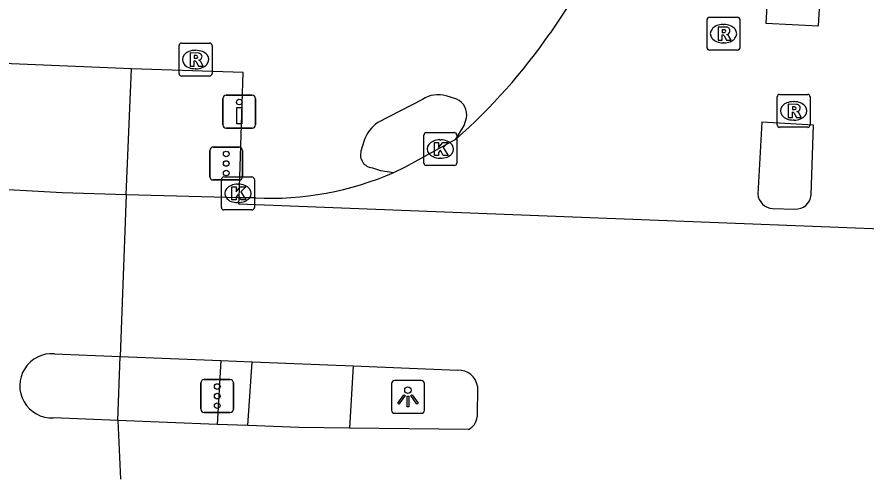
# Model space of a CAD drawing. Extents: x 160732 to 162105, y 387428 to 388479.
# Drawn here: x 161402.81 to 161428.6, y 387460.74 to 387474.77 of the extents above; entities that cross this region are included whole.
import ezdxf

# ---------------------------------------------------------------- set-up
doc = ezdxf.new("R2010")
doc.units = 0
for name, color, linetype in [('IMGEO_Drukknoppaal', 7, 'Continuous'), ('IMGEO_Fietspad_open', 7, 'Continuous'), ('IMGEO_Kolk', 7, 'Continuous'), ('IMGEO_Lichtpunt', 7, 'Continuous'), ('IMGEO_Rijbaan_lokaal_gesloten', 7, 'Continuous'), ('IMGEO_Rioolput', 7, 'Continuous'), ('IMGEO_Verkeersregelinstallatiepaal', 7, 'Continuous'), ('IMGEO_Voetpad_open', 7, 'Continuous')]:
    doc.layers.add(name, color=color, linetype=linetype)

msp = doc.modelspace()

# ---------------------------------------------------------------- linework, layer by layer
at = {"layer": 'IMGEO_Drukknoppaal'}
for p, q in [((161409.06, 387471.496), (161409.06, 387472.296)), ((161409.06, 387472.296), (161409.06, 387471.496)), ((161409.16, 387472.396), (161409.95, 387472.396)), ((161409.95, 387472.396), (161409.16, 387472.396)), ((161410.05, 387472.296), (161410.05, 387471.496)), ((161410.05, 387471.496), (161410.05, 387472.296)), ((161409.95, 387471.396), (161409.16, 387471.396)), ((161409.16, 387471.396), (161409.95, 387471.396))]:
    msp.add_line(p, q, dxfattribs=at)
msp.add_lwpolyline([(161409.63, 387472.021), (161409.63, 387471.521), (161409.48, 387471.521), (161409.48, 387472.021), (161409.63, 387472.021)], dxfattribs=at)
msp.add_circle((161409.555, 387472.186), 0.085, dxfattribs=at)
for centre, start, end in [((161409.16, 387472.296), 90, 180), ((161409.16, 387472.296), 90, 180), ((161409.95, 387472.296), 0, 90), ((161409.95, 387472.296), 360, 90), ((161409.16, 387471.496), 180, 270), ((161409.16, 387471.496), 180, 270), ((161409.95, 387471.496), 270, 0), ((161409.95, 387471.496), 270, 0)]:
    msp.add_arc(centre, 0.1, start, end, dxfattribs=at)
at = {"layer": 'IMGEO_Fietspad_open'}
for points in [[(161406.28, 387473.199), (161386.124, 387474.031)], [(161409.548, 387469.274), (161409.676, 387473.086), (161406.28, 387473.199)], [(161415.116, 387472.262), (161413.763, 387471.56)], [(161416.155, 387472.272), (161415.834, 387472.376)], [(161416.127, 387471.061), (161416.377, 387471.475), (161416.452, 387471.704)], [(161413.346, 387471.021), (161413.248, 387470.69)], [(161413.594, 387470.192), (161413.843, 387470.108), (161414.25, 387470.05)], [(161409.814, 387462.358), (161409.941, 387464.296)], [(161413.009, 387464.17), (161412.901, 387462.279)]]:
    msp.add_lwpolyline(points, dxfattribs=at)
for centre, radius, start, end in [((161415.595, 387471.564), 0.846, 73.5861, 124.4575), ((161415.935, 387471.795), 0.525, 349.9897, 65.2193), ((161414.327, 387470.693), 1.035, 123.0468, 161.4982), ((161413.622, 387470.58), 0.389, 163.647, 265.9345)]:
    msp.add_arc(centre, radius, start, end, dxfattribs=at)
at = {"layer": 'IMGEO_Kolk'}
for p, q in [((161415.229, 387471.258), (161416.081, 387471.258)), ((161415.154, 387470.332), (161415.154, 387471.184)), ((161415.642, 387471.038), (161415.667, 387471.038)), ((161416.155, 387471.184), (161416.155, 387470.332)), ((161415.665, 387470.478), (161415.64, 387470.478)), ((161416.081, 387470.258), (161415.229, 387470.258)), ((161409.012, 387468.985), (161409.012, 387469.837)), ((161409.087, 387469.911), (161409.939, 387469.911)), ((161409.5, 387469.691), (161409.525, 387469.691)), ((161410.013, 387469.837), (161410.013, 387468.985)), ((161409.939, 387468.911), (161409.087, 387468.911)), ((161409.523, 387469.131), (161409.498, 387469.131))]:
    msp.add_line(p, q, dxfattribs=at)
for points in [[(161415.229, 387471.258), (161416.081, 387471.258)], [(161415.154, 387470.332), (161415.154, 387471.184)], [(161415.475, 387470.958), (161415.598, 387470.958), (161415.598, 387470.807), (161415.728, 387470.958), (161415.892, 387470.958), (161415.746, 387470.807), (161415.899, 387470.558), (161415.747, 387470.558), (161415.662, 387470.722), (161415.598, 387470.655), (161415.598, 387470.558), (161415.475, 387470.558), (161415.475, 387470.958)], [(161416.155, 387471.184), (161416.155, 387470.332)], [(161416.081, 387470.258), (161415.229, 387470.258)], [(161409.012, 387468.985), (161409.012, 387469.837)], [(161409.087, 387469.911), (161409.939, 387469.911)], [(161410.013, 387469.837), (161410.013, 387468.985)], [(161409.333, 387469.611), (161409.456, 387469.611), (161409.456, 387469.46), (161409.586, 387469.611), (161409.75, 387469.611), (161409.604, 387469.46), (161409.757, 387469.211), (161409.605, 387469.211), (161409.52, 387469.375), (161409.456, 387469.308), (161409.456, 387469.211), (161409.333, 387469.211), (161409.333, 387469.611)], [(161409.939, 387468.911), (161409.087, 387468.911)]]:
    msp.add_lwpolyline(points, dxfattribs=at)
for centre, start, end in [((161415.231, 387471.182), 91.552, 178.448), ((161415.231, 387471.182), 91.552, 178.448), ((161416.079, 387471.182), 1.552, 88.448), ((161416.079, 387471.182), 1.552, 88.448), ((161415.231, 387470.334), 181.552, 268.448), ((161415.231, 387470.334), 181.552, 268.448), ((161416.079, 387470.334), 271.552, 358.448), ((161416.079, 387470.334), 271.552, 358.448), ((161409.089, 387469.835), 91.552, 178.448), ((161409.089, 387469.835), 91.552, 178.448), ((161409.937, 387469.835), 1.552, 88.448), ((161409.937, 387469.835), 1.552, 88.448), ((161409.089, 387468.987), 181.552, 268.448), ((161409.089, 387468.987), 181.552, 268.448), ((161409.937, 387468.987), 271.552, 358.448), ((161409.937, 387468.987), 271.552, 358.448)]:
    msp.add_arc(centre, 0.0765, start, end, dxfattribs=at)
for centre, major_axis, ratio, start_param, end_param in [((161415.641, 387470.758), (-0.387, 0.002), 0.722429, 4.712389, 7.853982), ((161415.666, 387470.758), (-0.39, 0.002), 0.717154, 1.570796, 4.712389), ((161409.499, 387469.411), (-0.387, 0.002), 0.722429, 4.712389, 7.853982), ((161409.524, 387469.411), (-0.39, 0.002), 0.717154, 1.570796, 4.712389)]:
    msp.add_ellipse(centre, major_axis=major_axis, ratio=ratio, start_param=start_param, end_param=end_param, dxfattribs=at)
at = {"layer": 'IMGEO_Lichtpunt'}
for p, q in [((161414.175, 387463.634), (161414.175, 387462.827)), ((161414.175, 387463.634), (161414.175, 387462.827)), ((161415.077, 387463.729), (161414.269, 387463.729)), ((161415.077, 387463.729), (161414.269, 387463.729)), ((161415.171, 387462.827), (161415.171, 387463.634)), ((161415.171, 387462.827), (161415.171, 387463.634)), ((161414.269, 387462.733), (161415.077, 387462.733)), ((161414.269, 387462.733), (161415.077, 387462.733))]:
    msp.add_line(p, q, dxfattribs=at)
for points in [[(161414.549, 387463.298), (161414.588, 387463.27), (161414.4, 387463.008), (161414.362, 387463.035), (161414.549, 387463.298)], [(161414.651, 387463.25), (161414.698, 387463.25), (161414.698, 387462.928), (161414.651, 387462.928), (161414.651, 387463.25)], [(161414.761, 387463.27), (161414.799, 387463.297), (161414.986, 387463.035), (161414.947, 387463.007), (161414.761, 387463.27)]]:
    msp.add_lwpolyline(points, dxfattribs=at)
msp.add_circle((161414.674, 387463.432), 0.0994, dxfattribs=at)
for centre, start, end in [((161414.269, 387463.634), 90, 180), ((161414.269, 387463.634), 90, 180), ((161415.077, 387463.634), 0, 90), ((161415.077, 387463.634), 0, 90), ((161414.269, 387462.827), 180, 270), ((161414.269, 387462.827), 180, 270), ((161415.077, 387462.827), 270, 0), ((161415.077, 387462.827), 270, 360)]:
    msp.add_arc(centre, 0.0946, start, end, dxfattribs=at)
at = {"layer": 'IMGEO_Rijbaan_lokaal_gesloten'}
for points in [[(161425.631, 387476.347), (161425.533, 387474.586), (161427.129, 387474.497), (161427.229, 387476.247)], [(161419.833, 387475.55), (161418.985, 387474.277)], [(161426.911, 387469.363), (161426.983, 387471.488), (161425.408, 387471.578), (161425.29, 387469.389)], [(161414.25, 387470.05), (161414.583, 387470.207), (161416.127, 387471.061)], [(161406.12, 387469.37), (161404.181, 387469.43), (161395.414, 387469.918)], [(161406.12, 387469.37), (161405.945, 387464.459)], [(161409.548, 387469.274), (161406.12, 387469.37)], [(161442.554, 387468.011), (161442.546, 387467.798), (161409.541, 387469.086), (161409.548, 387469.274)], [(161410.044, 387469.273), (161409.548, 387469.274)], [(161425.738, 387468.953), (161426.417, 387468.936)], [(161403.944, 387464.541), (161405.945, 387464.459)], [(161405.945, 387464.459), (161408.992, 387464.334)], [(161408.992, 387464.334), (161409.941, 387464.296)], [(161409.941, 387464.296), (161413.009, 387464.17)], [(161413.009, 387464.17), (161416.187, 387464.04)], [(161416.783, 387463.554), (161416.774, 387462.624)], [(161405.866, 387462.514), (161403.906, 387462.591)], [(161408.884, 387462.395), (161405.866, 387462.514)], [(161405.866, 387462.514), (161405.951, 387460.736)], [(161409.814, 387462.358), (161408.884, 387462.395)], [(161412.901, 387462.279), (161411.372, 387462.297), (161409.814, 387462.358)], [(161416.51, 387462.237), (161412.901, 387462.279)]]:
    msp.add_lwpolyline(points, dxfattribs=at)
for centre, radius, start, end in [((161404.686, 387484.106), 17.351, 311.2513, 325.4949), ((161410.485, 387478.658), 9.395, 267.309, 293.6241), ((161425.767, 387469.431), 0.479, 185.0646, 266.4908), ((161426.448, 387469.399), 0.464, 266.1084, 355.5701), ((161403.87, 387463.567), 0.977, 85.6301, 272.1371), ((161416.216, 387463.467), 0.574, 8.7282, 92.8817), ((161416.285, 387462.674), 0.492, 297.2597, 354.139)]:
    msp.add_arc(centre, radius, start, end, dxfattribs=at)
at = {"layer": 'IMGEO_Rioolput'}
for p, q in [((161423.749, 387473.837), (161423.749, 387474.689)), ((161423.824, 387474.763), (161424.676, 387474.763)), ((161424.75, 387474.689), (161424.75, 387473.837)), ((161424.237, 387474.543), (161424.262, 387474.543)), ((161407.727, 387473.051), (161407.727, 387473.903)), ((161407.802, 387473.977), (161408.654, 387473.977)), ((161408.728, 387473.903), (161408.728, 387473.051)), ((161424.26, 387473.983), (161424.235, 387473.983)), ((161408.215, 387473.757), (161408.24, 387473.757)), ((161424.676, 387473.763), (161423.824, 387473.763)), ((161408.238, 387473.197), (161408.213, 387473.197)), ((161408.654, 387472.977), (161407.802, 387472.977)), ((161425.879, 387471.492), (161425.879, 387472.344)), ((161425.954, 387472.418), (161426.806, 387472.418)), ((161426.88, 387472.344), (161426.88, 387471.492)), ((161426.367, 387472.198), (161426.392, 387472.198)), ((161426.39, 387471.638), (161426.365, 387471.638)), ((161426.806, 387471.418), (161425.954, 387471.418))]:
    msp.add_line(p, q, dxfattribs=at)
for points in [[(161423.749, 387473.837), (161423.749, 387474.689)], [(161423.824, 387474.763), (161424.676, 387474.763)], [(161424.75, 387474.689), (161424.75, 387473.837)], [(161424.338, 387474.461), (161424.086, 387474.463), (161424.086, 387474.063)], [(161424.264, 387474.382), (161424.21, 387474.382), (161424.21, 387474.301)], [(161424.086, 387474.063), (161424.21, 387474.063), (161424.21, 387474.225), (161424.221, 387474.225)], [(161424.21, 387474.301), (161424.262, 387474.301)], [(161424.268, 387474.196), (161424.339, 387474.063), (161424.479, 387474.063), (161424.414, 387474.189)], [(161407.727, 387473.051), (161407.727, 387473.903)], [(161407.802, 387473.977), (161408.654, 387473.977)], [(161408.728, 387473.903), (161408.728, 387473.051)], [(161408.316, 387473.675), (161408.064, 387473.677), (161408.064, 387473.277)], [(161408.242, 387473.596), (161408.188, 387473.596), (161408.188, 387473.515)], [(161424.676, 387473.763), (161423.824, 387473.763)], [(161408.064, 387473.277), (161408.188, 387473.277), (161408.188, 387473.439), (161408.199, 387473.439)], [(161408.188, 387473.515), (161408.24, 387473.515)], [(161408.246, 387473.41), (161408.317, 387473.277), (161408.457, 387473.277), (161408.392, 387473.403)], [(161408.654, 387472.977), (161407.802, 387472.977)], [(161425.879, 387471.492), (161425.879, 387472.344)], [(161425.954, 387472.418), (161426.806, 387472.418)], [(161426.88, 387472.344), (161426.88, 387471.492)], [(161426.468, 387472.116), (161426.216, 387472.118), (161426.216, 387471.718)], [(161426.394, 387472.037), (161426.34, 387472.037), (161426.34, 387471.956)], [(161426.216, 387471.718), (161426.34, 387471.718), (161426.34, 387471.88), (161426.351, 387471.88)], [(161426.34, 387471.956), (161426.392, 387471.956)], [(161426.398, 387471.851), (161426.469, 387471.718), (161426.609, 387471.718), (161426.544, 387471.844)], [(161426.806, 387471.418), (161425.954, 387471.418)]]:
    msp.add_lwpolyline(points, dxfattribs=at)
for centre, radius, start, end in [((161423.826, 387474.687), 0.0765, 91.552, 178.448), ((161423.826, 387474.687), 0.0765, 91.552, 178.448), ((161424.674, 387474.687), 0.0765, 1.552, 88.448), ((161424.674, 387474.687), 0.0765, 1.552, 88.448), ((161424.27, 387474.286), 0.0964, 77.0061, 93.1865), ((161424.284, 387474.343), 0.0378, 276.6634, 79.6772), ((161424.337, 387474.351), 0.109, 350.3612, 89.416), ((161424.335, 387474.351), 0.112, 277.5842, 350.9817), ((161424.22, 387474.172), 0.0533, 26.0293, 88.6989), ((161424.246, 387474.49), 0.19, 274.7715, 282.9687), ((161424.319, 387474.136), 0.108, 29.5134, 73.7905), ((161407.804, 387473.901), 0.0765, 91.552, 178.448), ((161407.804, 387473.901), 0.0765, 91.552, 178.448), ((161408.652, 387473.901), 0.0765, 1.552, 88.448), ((161408.652, 387473.901), 0.0765, 1.552, 88.448), ((161423.826, 387473.839), 0.0765, 181.552, 268.448), ((161423.826, 387473.839), 0.0765, 181.552, 268.448), ((161424.674, 387473.839), 0.0765, 271.552, 358.448), ((161424.674, 387473.839), 0.0765, 271.552, 358.448), ((161408.248, 387473.5), 0.0964, 77.0061, 93.1865), ((161408.262, 387473.557), 0.0378, 276.6634, 79.6772), ((161408.315, 387473.565), 0.109, 350.3612, 89.416), ((161408.313, 387473.565), 0.112, 277.5842, 350.9817), ((161408.198, 387473.386), 0.0533, 26.0293, 88.6989), ((161408.224, 387473.704), 0.19, 274.7715, 282.9687), ((161408.297, 387473.35), 0.108, 29.5134, 73.7905), ((161407.804, 387473.053), 0.0765, 181.552, 268.448), ((161407.804, 387473.053), 0.0765, 181.552, 268.448), ((161408.652, 387473.053), 0.0765, 271.552, 358.448), ((161408.652, 387473.053), 0.0765, 271.552, 358.448), ((161425.956, 387472.342), 0.0765, 91.552, 178.448), ((161425.956, 387472.342), 0.0765, 91.552, 178.448), ((161426.804, 387472.342), 0.0765, 1.552, 88.448), ((161426.804, 387472.342), 0.0765, 1.552, 88.448), ((161426.4, 387471.941), 0.0964, 77.0061, 93.1865), ((161426.414, 387471.998), 0.0378, 276.6634, 79.6772), ((161426.467, 387472.006), 0.109, 350.3612, 89.416), ((161426.465, 387472.006), 0.112, 277.5842, 350.9817), ((161426.35, 387471.827), 0.0533, 26.0293, 88.6989), ((161426.376, 387472.145), 0.19, 274.7715, 282.9687), ((161426.449, 387471.791), 0.108, 29.5134, 73.7905), ((161425.956, 387471.494), 0.0765, 181.552, 268.448), ((161425.956, 387471.494), 0.0765, 181.552, 268.448), ((161426.804, 387471.494), 0.0765, 271.552, 358.448), ((161426.804, 387471.494), 0.0765, 271.552, 358.448)]:
    msp.add_arc(centre, radius, start, end, dxfattribs=at)
for centre, major_axis, ratio, start_param, end_param in [((161424.236, 387474.263), (-0.387, 0.002), 0.722429, 4.712389, 7.853982), ((161424.261, 387474.263), (-0.39, 0.002), 0.717154, 1.570796, 4.712389), ((161408.214, 387473.477), (-0.387, 0.002), 0.722429, 4.712389, 7.853982), ((161408.239, 387473.477), (-0.39, 0.002), 0.717154, 1.570796, 4.712389), ((161426.366, 387471.918), (-0.387, 0.002), 0.722429, 4.712389, 7.853982), ((161426.391, 387471.918), (-0.39, 0.002), 0.717154, 1.570796, 4.712389)]:
    msp.add_ellipse(centre, major_axis=major_axis, ratio=ratio, start_param=start_param, end_param=end_param, dxfattribs=at)
at = {"layer": 'IMGEO_Verkeersregelinstallatiepaal'}
for p, q in [((161408.664, 387469.919), (161408.664, 387470.719)), ((161408.664, 387470.719), (161408.664, 387469.919)), ((161408.764, 387470.819), (161409.554, 387470.819)), ((161409.554, 387470.819), (161408.764, 387470.819)), ((161409.654, 387470.719), (161409.654, 387469.919)), ((161409.654, 387469.919), (161409.654, 387470.719)), ((161409.554, 387469.819), (161408.764, 387469.819)), ((161408.764, 387469.819), (161409.554, 387469.819)), ((161408.491, 387463.754), (161409.281, 387463.754)), ((161409.281, 387463.754), (161408.491, 387463.754)), ((161408.391, 387462.854), (161408.391, 387463.654)), ((161408.391, 387463.654), (161408.391, 387462.854)), ((161409.381, 387463.654), (161409.381, 387462.854)), ((161409.381, 387462.854), (161409.381, 387463.654)), ((161409.281, 387462.754), (161408.491, 387462.754)), ((161408.491, 387462.754), (161409.281, 387462.754))]:
    msp.add_line(p, q, dxfattribs=at)
for centre in [(161409.159, 387470.609), (161409.159, 387470.319), (161409.159, 387470.029), (161408.886, 387463.544), (161408.886, 387463.254), (161408.886, 387462.964)]:
    msp.add_circle(centre, 0.085, dxfattribs=at)
for centre, start, end in [((161408.764, 387470.719), 90, 180), ((161408.764, 387470.719), 90, 180), ((161409.554, 387470.719), 0, 90), ((161409.554, 387470.719), 360, 90), ((161408.764, 387469.919), 180, 270), ((161408.764, 387469.919), 180, 270), ((161409.554, 387469.919), 270, 0), ((161409.554, 387469.919), 270, 0), ((161408.491, 387463.654), 90, 180), ((161408.491, 387463.654), 90, 180), ((161409.281, 387463.654), 0, 90), ((161409.281, 387463.654), 360, 90), ((161408.491, 387462.854), 180, 270), ((161408.491, 387462.854), 180, 270), ((161409.281, 387462.854), 270, 0), ((161409.281, 387462.854), 270, 0)]:
    msp.add_arc(centre, 0.1, start, end, dxfattribs=at)
at = {"layer": 'IMGEO_Voetpad_open'}
for points in [[(161406.12, 387469.37), (161406.28, 387473.199)], [(161405.866, 387462.514), (161405.945, 387464.459)], [(161408.992, 387464.334), (161408.884, 387462.395)]]:
    msp.add_lwpolyline(points, dxfattribs=at)

doc.saveas('drawing.dxf')
